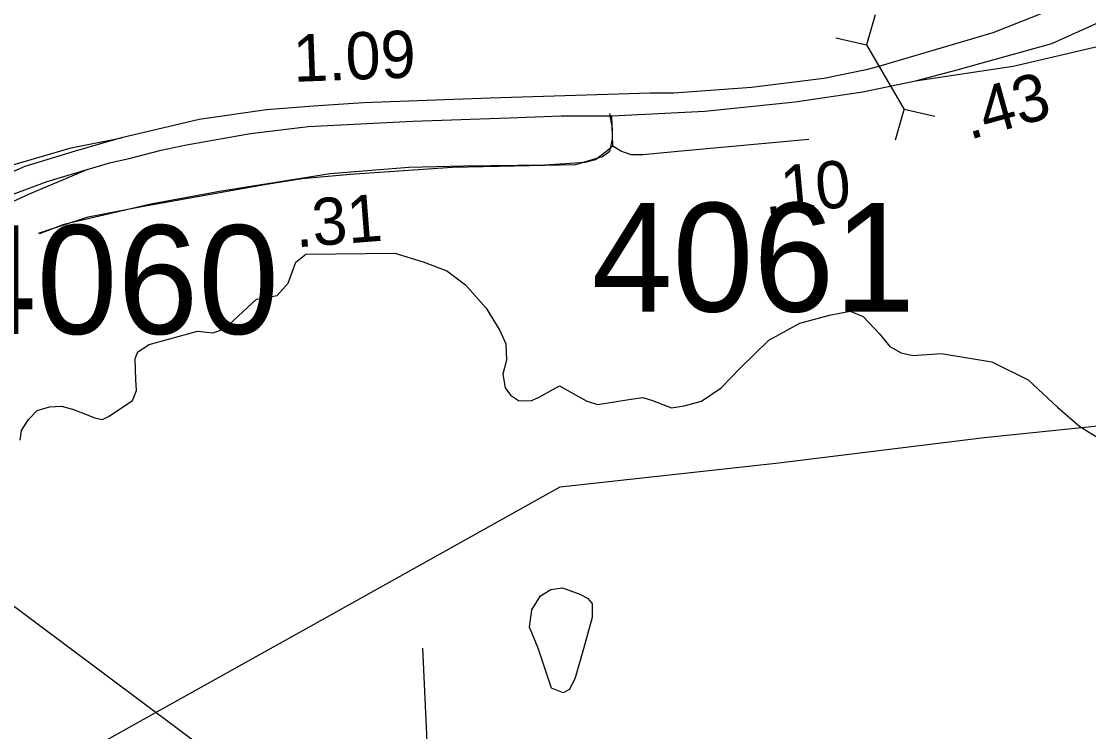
# Model space of a CAD drawing. Extents: x 1662474 to 1856135, y 779280 to 917889.
# Drawn here: x 1713744 to 1716573, y 800216 to 802097 of the extents above; entities that cross this region are included whole.
import ezdxf

# ---------------------------------------------------------------- set-up
doc = ezdxf.new("R2010")
doc.units = 0
for name, color, linetype in [('Cogo Default Point CELL', 7, 'Continuous'), ('Exist Hydrographic Creek Single Shore', 7, 'Continuous'), ('Exist Hydrographic Pond Under 1500 Sq Ft', 7, 'Continuous'), ('Exist Road Non-System Type 51', 7, 'Continuous'), ('Exist Road Primary Interstate Divided Center Attributed', 7, 'Continuous'), ('Exist Road Primary Interstate Mileage Hundredths English Label', 7, 'Continuous'), ('Exist Road Primary Interstate Ramp 1 Lane Attributed', 7, 'Continuous'), ('Exist Road Primary Interstate Service Attributed', 7, 'Continuous'), ('Exist Road Primary Interstate Service Mileage Label', 7, 'Continuous'), ('Exist Road Primary Interstate Structure Culvert CELL', 7, 'Continuous'), ('Exist Road Primary Interstate Structure Culvert Number Label', 7, 'Continuous'), ('Exist Utilities Electrical Transmission Line', 7, 'Continuous')]:
    doc.layers.add(name, color=color, linetype=linetype)

msp = doc.modelspace()

# ---------------------------------------------------------------- linework, layer by layer
at = {"layer": 'Exist Hydrographic Creek Single Shore'}
msp.add_lwpolyline([(1713740.6, 800987.4), (1713744.6, 801013.6), (1713762.5, 801042.2), (1713786.1, 801065.8), (1713818.6, 801075.6), (1713850.4, 801077.4), (1713879.5, 801070), (1713911.8, 801057.7), (1713937.5, 801046.7), (1713958.8, 801042.5), (1713976.9, 801051.4), (1714038.9, 801092.6), (1714049, 801119.1), (1714047.5, 801148.2), (1714045.9, 801203.9), (1714052.5, 801222), (1714082.6, 801241.4), (1714210.5, 801276.6), (1714251.1, 801271.9), (1714282.6, 801282.4), (1714367.4, 801361.1), (1714421.8, 801371.1), (1714451.1, 801403.1), (1714471.4, 801459), (1714498.4, 801480.5), (1714734.1, 801482.6), (1714809.4, 801460.1), (1714871.4, 801436.2), (1714921, 801398.9), (1714975.9, 801336.9), (1715012, 801278.2), (1715028.6, 801243.2), (1715029.6, 801199.4), (1715020.1, 801162.4), (1715026.5, 801126.4), (1715040.6, 801106.5), (1715061.6, 801093.1), (1715094.8, 801092.1), (1715114.4, 801100.5), (1715170, 801131.2), (1715242.5, 801091), (1715272.4, 801081.8), (1715353.8, 801095.5), (1715391.2, 801100.2), (1715416.8, 801093.1), (1715467.6, 801073.7), (1715500.8, 801078.7), (1715547.2, 801091), (1715598.9, 801126.2), (1715650.6, 801178.9), (1715725.1, 801252.4), (1715807.9, 801297.6), (1715886, 801318.3), (1715940.9, 801329.6), (1715975.2, 801315.2), (1716017.5, 801270), (1716046.4, 801235.9), (1716076, 801219.1), (1716107.2, 801212), (1716181.9, 801217), (1716316.2, 801195.5), (1716413, 801147.2), (1716490.5, 801074.8), (1716549.5, 801023.8), (1716607.2, 800988.7)], dxfattribs=at)
at = {"layer": 'Exist Hydrographic Pond Under 1500 Sq Ft'}
msp.add_lwpolyline([(1715149.3, 800331), (1715114.1, 800436.7), (1715091.3, 800492.7), (1715097.5, 800538.3), (1715120.3, 800575.6), (1715147.3, 800592.2), (1715178.4, 800596.4), (1715224, 800579.8), (1715244.8, 800569.4), (1715257.2, 800554.9), (1715257.2, 800517.6), (1715234.4, 800434.7), (1715211.6, 800358), (1715197.1, 800326.9), (1715180.5, 800318.6), (1715149.3, 800331)], dxfattribs=at)
at = {"layer": 'Exist Road Non-System Type 51'}
for points in [[(1713789.5, 801535.8), (1713920.8, 801579.5), (1714067.6, 801607.7), (1714388.2, 801664.6), (1714488, 801680.7), (1714615.1, 801691.9), (1714887.2, 801711.2), (1715214, 801717.7), (1715284.4, 801739.4), (1715303.9, 801752.9), (1715310.9, 801785.1), (1715310.9, 801813.4), (1715304, 801852.6)], [(1714807, 800436.7), (1714831.1, 799922.2), (1714847.4, 799654)]]:
    msp.add_lwpolyline(points, dxfattribs=at)
at = {"layer": 'Exist Road Primary Interstate Divided Center Attributed'}
for points in [[(1716114.4, 801939.5), (1716224.3, 801968.2), (1716290.5, 801986.9), (1716475.8, 802038.5), (1716687.3, 802133.7), (1716915.1, 802249.9), (1716997.3, 802299.9), (1717066.7, 802348.6), (1717157.6, 802425), (1717221.8, 802479), (1717401.6, 802613.8)], [(1716486.7, 802133.2), (1716319.2, 802067), (1716013.2, 801976.9), (1715983.2, 801968.2), (1715870.8, 801945.7), (1715679.7, 801921.7), (1715473.7, 801907.1), (1715410.4, 801907.1), (1714986.8, 801893.7), (1714650.6, 801881), (1714517.9, 801872.2), (1714393.9, 801862.8), (1714215.5, 801837.2), (1714009.7, 801788.4)], [(1715309.2, 801846.4), (1715556, 801859.4), (1715795.4, 801883.5), (1715974.5, 801910.7), (1716114.4, 801939.5)], [(1713918.5, 801704.2), (1713981, 801722.8), (1714029.6, 801733.4), (1714114.6, 801755.4), (1714182, 801769.6), (1714351.5, 801800), (1714503.8, 801818.9), (1714781.4, 801832.7), (1715036.9, 801841.7), (1715174.7, 801846.4), (1715309.2, 801846.4)], [(1714009.7, 801788.4), (1713987.1, 801782.1), (1713886.6, 801752.9), (1713753.5, 801712.3), (1713426.7, 801569.7), (1713179, 801444.7), (1712895.9, 801234.2), (1712542.6, 800904.1), (1712379.1, 800731.1)], [(1712414.6, 800682), (1712609.4, 800888.2), (1712791.1, 801074.6), (1712937.2, 801199.5), (1713064.7, 801300.9), (1713149.5, 801359.7), (1713331.3, 801463.1), (1713495.6, 801544.3), (1713565.9, 801575.5), (1713676.1, 801622.5), (1713812.7, 801672.7), (1713918.5, 801704.2)]]:
    msp.add_lwpolyline(points, dxfattribs=at)
at = {"layer": 'Exist Road Primary Interstate Ramp 1 Lane Attributed'}
for points in [[(1716114.4, 801939.5), (1716373.4, 801978.1), (1716614.9, 802034.7), (1716859.4, 802100.4), (1717100.9, 802172), (1717291.7, 802228.7), (1717408, 802265.8), (1717452.7, 802287.6), (1717512.2, 802317.3), (1717560.8, 802357)], [(1712215.6, 800953.8), (1712439.3, 801185.7), (1712563.9, 801307), (1712648, 801366.1), (1712708.1, 801402.9), (1712800, 801444.1), (1712858.7, 801469.4), (1712930, 801491.6), (1713017.2, 801509), (1713120.3, 801529.6), (1713255.2, 801560.7), (1713356.3, 801587.2), (1713442.1, 801617.4), (1713531, 801644.5), (1713644.3, 801690.8), (1713727.8, 801718.8), (1713876.3, 801762.2), (1714009.7, 801788.4)], [(1712583.5, 800447.1), (1712852.4, 800719.6), (1713007.2, 800903.3), (1713126.5, 801087), (1713228.3, 801232.9), (1713270.4, 801289.4), (1713313.8, 801342), (1713357.2, 801388), (1713416.4, 801440.6), (1713494, 801498.5), (1713551.7, 801536.3), (1713618.4, 801573.7), (1713688.7, 801604.8), (1713765.1, 801640.3), (1713918.5, 801704.2)]]:
    msp.add_lwpolyline(points, dxfattribs=at)
at = {"layer": 'Exist Road Primary Interstate Service Attributed'}
msp.add_line((1715311.7, 801766.7), (1715309.2, 801846.4), dxfattribs=at)
for points in [[(1715831.6, 801783.9), (1715493.4, 801753), (1715391.3, 801743.1), (1715360.2, 801743.1), (1715332.8, 801753), (1715311.7, 801766.7)], [(1715311.7, 801766.7), (1715295.5, 801753), (1715265.6, 801730.6), (1715238.2, 801723.2), (1715131.2, 801715.7), (1714915.8, 801713.2), (1714771.4, 801709.5), (1714562.9, 801693.3), (1714269.2, 801646), (1714086.8, 801612.4), (1713856.5, 801558.9), (1713791.8, 801534)]]:
    msp.add_lwpolyline(points, dxfattribs=at)
at = {"layer": 'Exist Road Primary Interstate Structure Culvert CELL'}
for p, q in [((1716007, 802114.4), (1715983.9, 802034.4)), ((1715902.8, 802053.1), (1715983.9, 802034.4)), ((1715983.9, 802034.4), (1716084.5, 801863.4)), ((1716061.4, 801783.3), (1716084.5, 801863.4)), ((1716165.6, 801844.6), (1716084.5, 801863.4))]:
    msp.add_line(p, q, dxfattribs=at)
at = {"layer": 'Exist Road Primary Interstate Structure Culvert Number Label'}
msp.add_line((1712986.3, 801099.1), (1714779.6, 799760), dxfattribs=at)
at = {"layer": 'Exist Utilities Electrical Transmission Line'}
msp.add_lwpolyline([(1711475, 799701.9), (1711785.1, 799697.6), (1712160.6, 799682.4), (1712618.5, 799666.2), (1713024.5, 799664.8), (1713393.1, 799871.3), (1714066.4, 800247.9), (1714582.3, 800534.5), (1715172.6, 800864.2), (1715751.6, 800927.9), (1716296.5, 800994.3), (1716760.9, 801042), (1717113.7, 801085), (1717368, 801115.3), (1718163.6, 801226.5), (1718770.7, 801313.9), (1719216.9, 801191.9)], dxfattribs=at)

# ---------------------------------------------------------------- texts
at = {"layer": 'Cogo Default Point CELL'}
for s, p in [('4061', (1715256, 801328.2)), ('4060', (1713570.3, 801269))]:
    msp.add_text(s, height=288, dxfattribs=at).set_placement(p)
at = {"layer": 'Exist Road Primary Interstate Mileage Hundredths English Label'}
for s, rotation, p in [('1.09', 2.1601, (1714466.2, 801936.6)), ('.43', 15.5715, (1716256.6, 801782.8))]:
    msp.add_text(s, height=125, rotation=rotation, dxfattribs=at).set_placement(p)
at = {"layer": 'Exist Road Primary Interstate Service Mileage Label'}
for s, rotation, p in [('.10', 5.2097, (1715715.6, 801585.2)), ('.31', 4.4379, (1714472.6, 801498.2))]:
    msp.add_text(s, height=125, rotation=rotation, dxfattribs=at).set_placement(p)

doc.saveas('drawing.dxf')
